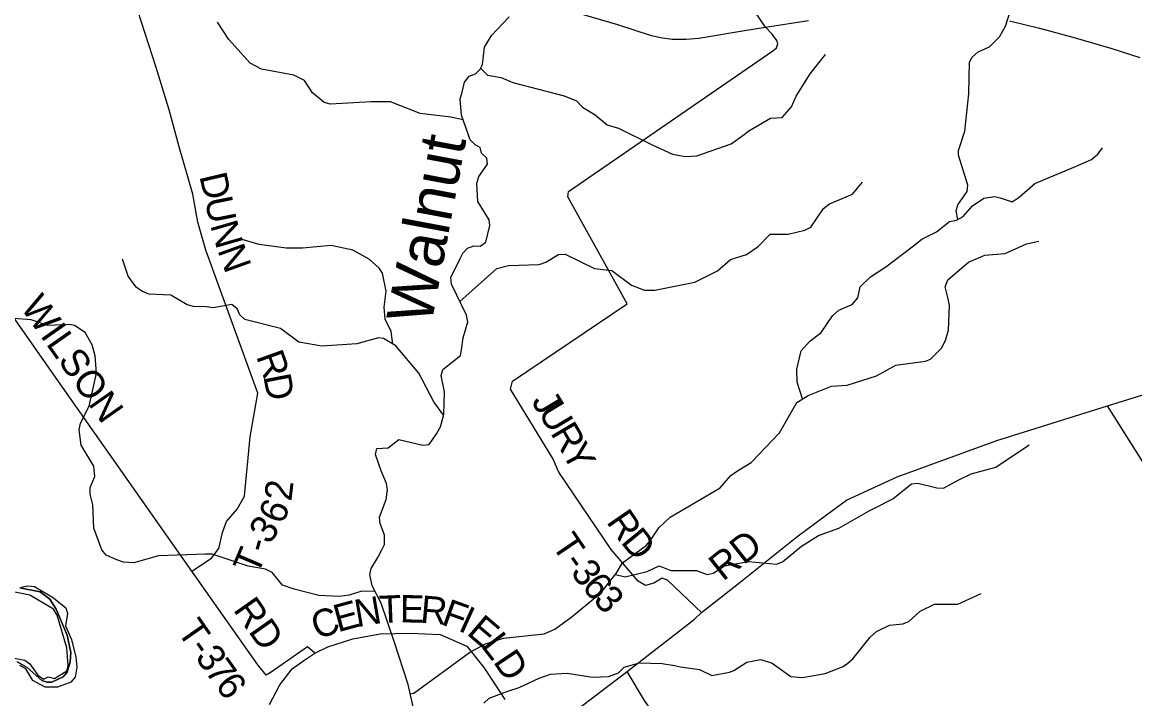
# Model space of a CAD drawing. Extents: x 1525783 to 1900577, y 218250 to 627376.
# Drawn here: x 1690840 to 1703033, y 487300 to 494716 of the extents above; entities that cross this region are included whole.
import ezdxf

# ---------------------------------------------------------------- set-up
doc = ezdxf.new("R2010")
doc.units = 0
for name, color, linetype in [('GM_X_County_Road', 7, 'Continuous'), ('GM_X_County_Road_Text', 7, 'Continuous'), ('GM_X_Major_River', 7, 'Continuous'), ('GM_X_Minor_River', 7, 'Continuous'), ('GM_X_Minor_River_Text', 7, 'Continuous'), ('GM_X_State_Route', 7, 'Continuous'), ('GM_X_Township', 7, 'Continuous'), ('GM_X_Township_Road', 7, 'Continuous'), ('GM_X_Township_Road_Text', 7, 'Continuous')]:
    doc.layers.add(name, color=color, linetype=linetype)

msp = doc.modelspace()

# ---------------------------------------------------------------- linework, layer by layer
at = {"layer": 'GM_X_County_Road'}
for points in [[(1698986, 494662), (1698532, 495331), (1698367, 495544), (1697969, 496129), (1697870, 496278), (1697909, 496656), (1698018, 497188), (1698129, 497589), (1698176, 497815), (1698229, 498078), (1698738, 501020), (1698741, 501038), (1698907, 502121), (1698653, 502642), (1698656, 503177)], [(1696845, 487130), (1696893, 487161), (1697468, 487597), (1698209, 488171), (1698284, 488244), (1698691, 488563), (1699328, 489074), (1699654, 489317), (1699872, 489475), (1700429, 489732), (1701520, 490132), (1702733, 490512), (1703371, 490709), (1704150, 490980), (1704465, 491089), (1704630, 491212), (1704699, 491310), (1704932, 491584), (1705051, 491709), (1705157, 491795), (1705472, 491822), (1706454, 491825), (1707484, 491827)], [(1693551, 487238), (1693662, 487452), (1693798, 487627), (1693925, 487718), (1694047, 487798), (1694189, 487869), (1694463, 487957), (1694761, 488012), (1695092, 488020), (1695420, 488005), (1695711, 487876), (1695898, 487641), (1696020, 487460), (1696129, 487293)]]:
    msp.add_lwpolyline(points, dxfattribs=at)
at = {"layer": 'GM_X_Major_River'}
for points in [[(1690751, 487745), (1690869, 487721), (1690924, 487682), (1691012, 487558), (1691074, 487513), (1691124, 487540), (1691194, 487521), (1691328, 487604), (1691343, 487663), (1691330, 487858), (1691223, 488217), (1691182, 488283), (1690922, 488436), (1690685, 488481)], [(1690833, 488524), (1690901, 488537), (1690975, 488530), (1691181, 488407), (1691316, 488297), (1691335, 488234), (1691315, 488098), (1691381, 487951), (1691428, 487756), (1691437, 487645), (1691421, 487537), (1691374, 487480), (1691225, 487426), (1691093, 487428), (1690956, 487500), (1690878, 487629), (1690812, 487664)]]:
    msp.add_lwpolyline(points, dxfattribs=at)
at = {"layer": 'GM_X_Minor_River'}
for points in [[(1701094, 492554), (1701074, 492648), (1701095, 492716), (1701195, 492859), (1701204, 492929), (1701101, 493260), (1701102, 493310), (1701171, 493523), (1701215, 493930), (1701222, 494280), (1701251, 494334), (1701318, 494391), (1701441, 494448), (1701551, 494557), (1701618, 494672), (1701740, 495063), (1701795, 495129), (1701872, 495182)], [(1695139, 487145), (1695071, 487457), (1694919, 487918), (1694775, 488349), (1694674, 488539), (1694650, 488660), (1694665, 488727), (1694737, 488849), (1694782, 488932), (1694811, 488990), (1694810, 489094), (1694764, 489221), (1694757, 489290), (1694830, 489485), (1694843, 489591), (1694832, 489659), (1694774, 489799), (1694713, 489978), (1694726, 490042), (1694852, 490050), (1694966, 490141), (1695229, 490079), (1695301, 490086), (1695381, 490205), (1695424, 490281), (1695460, 490415), (1695468, 490665), (1695432, 490842), (1695449, 490910), (1695644, 491062), (1695655, 491126), (1695671, 491256), (1695725, 491433), (1695708, 491504), (1695543, 491843), (1695536, 491919), (1695639, 492126), (1695668, 492186), (1695721, 492241), (1695789, 492263), (1695860, 492262), (1695920, 492305), (1695965, 492489), (1695958, 492549), (1695833, 492751), (1695822, 492952), (1695845, 493024), (1695939, 493161), (1695932, 493227), (1695872, 493282), (1695859, 493342), (1695804, 493371), (1695750, 493426), (1695654, 493698), (1695641, 493875), (1695656, 493936), (1695687, 494058), (1695737, 494126), (1695807, 494151), (1695858, 494200), (1695883, 494252), (1695905, 494444), (1695983, 494571), (1696177, 494777)], [(1695673, 493646), (1695536, 493677), (1695202, 493714), (1694875, 493843), (1694665, 493844), (1694218, 493818), (1694148, 493835), (1694022, 493943), (1693935, 494079), (1693818, 494136), (1693463, 494201), (1693337, 494269), (1693105, 494527), (1692980, 494717)], [(1695863, 494211), (1695939, 494137), (1696089, 494109), (1696218, 494057), (1696779, 493909), (1696914, 493855), (1696981, 493786), (1697118, 493700), (1697251, 493590), (1697376, 493556), (1697742, 493372), (1697967, 493271), (1698109, 493243), (1698235, 493253), (1698610, 493382), (1698751, 493485), (1698804, 493524), (1699040, 493665), (1699170, 493671), (1699270, 493788), (1699322, 493906), (1699476, 494152), (1699643, 494362)], [(1699392, 490586), (1699333, 490770), (1699329, 490914), (1699378, 491112), (1699467, 491217), (1699595, 491314), (1699720, 491498), (1699789, 491558), (1699934, 491622), (1699997, 491693), (1700023, 491815), (1700138, 491926), (1700306, 492034), (1700594, 492252), (1700699, 492337), (1700861, 492419), (1701002, 492533), (1701079, 492546), (1701153, 492585), (1701253, 492704), (1701377, 492789), (1701499, 492805), (1701557, 492792), (1701689, 492748), (1701767, 492797), (1701938, 492949), (1702385, 493134), (1702560, 493213), (1702629, 493271), (1702680, 493338)], [(1695635, 491654), (1696042, 492016), (1696171, 492051), (1696505, 492060), (1696578, 492085), (1696719, 492169), (1696790, 492174), (1697110, 492018), (1697302, 491993), (1697518, 491832), (1697659, 491778), (1697773, 491778), (1698211, 491868), (1698459, 491991), (1698601, 492115), (1698776, 492169), (1698906, 492257), (1699038, 492392), (1699234, 492391), (1699417, 492437), (1699483, 492468), (1699623, 492673), (1699687, 492724), (1699941, 492833), (1700049, 492963)], [(1694903, 491187), (1694885, 491327), (1694819, 491462), (1694806, 491592), (1694827, 491767), (1694788, 491964), (1694753, 492020), (1694642, 492120), (1694463, 492217), (1694226, 492270), (1693911, 492240), (1693734, 492241), (1693437, 492281), (1693223, 492340)], [(1695093, 487354), (1695130, 487362), (1695741, 487808), (1695916, 487900), (1696116, 487964), (1696561, 488012), (1696678, 488064), (1696868, 488202), (1697182, 488462), (1697350, 488672), (1697419, 488790), (1697678, 488979), (1697721, 489032), (1697817, 489175), (1697941, 489292), (1698489, 489611), (1698605, 489746), (1698680, 489799), (1698827, 489891), (1699140, 490215), (1699331, 490548), (1699453, 490624), (1699708, 490725), (1699881, 490738), (1700201, 490840), (1700413, 490956), (1700738, 491001), (1700794, 491024), (1700916, 491143), (1700959, 491227), (1700991, 491339), (1701001, 491615), (1700984, 491697), (1700956, 491814), (1700983, 491892), (1701210, 492085), (1701390, 492161), (1701614, 492182), (1701846, 492285), (1701981, 492317)], [(1695458, 490408), (1695350, 490556), (1695188, 490869), (1694936, 491168), (1694799, 491248), (1694746, 491256), (1694506, 491192), (1694123, 491165), (1693870, 491210), (1693670, 491360), (1693279, 491457), (1693225, 491508), (1693194, 491575), (1693137, 491622), (1692932, 491584), (1692858, 491597), (1692716, 491599), (1692648, 491618), (1692469, 491723), (1692229, 491734), (1692152, 491766), (1692088, 491813), (1692002, 491932), (1691940, 492119)], [(1694709, 488474), (1694563, 488480), (1694422, 488436), (1694312, 488422), (1694090, 488433), (1693822, 488501), (1693693, 488544), (1693579, 488682), (1693507, 488721), (1693317, 488754), (1692923, 488884), (1692849, 488885), (1692332, 488866), (1692064, 488790), (1691950, 488797), (1691876, 488822), (1691759, 488872), (1691714, 488933), (1691625, 489171), (1691615, 489425), (1691584, 489542), (1691586, 489614), (1691637, 489736), (1691625, 489848), (1691486, 490081), (1691463, 490249), (1691480, 490319), (1691572, 490507), (1691654, 490868), (1691641, 491059), (1691608, 491178), (1691530, 491313), (1691413, 491391), (1691359, 491404), (1691121, 491393), (1690939, 491454), (1690743, 491468)], [(1697341, 488662), (1697449, 488637), (1697688, 488694), (1697819, 488756), (1697949, 488706), (1698229, 488704), (1698347, 488663), (1698411, 488678), (1698538, 488758), (1698799, 488803), (1699108, 488776), (1699174, 488802), (1699379, 488971), (1699565, 489091), (1699790, 489168), (1700123, 489358), (1700174, 489385), (1700382, 489493), (1700586, 489656), (1700656, 489663), (1700864, 489612), (1700936, 489609), (1701104, 489701), (1701239, 489765), (1701510, 489838), (1701876, 490083)], [(1695899, 487253), (1695956, 487306), (1696161, 487384), (1696286, 487424), (1696506, 487525), (1696629, 487568), (1696811, 487581), (1697089, 487535), (1697267, 487543), (1697374, 487585), (1697437, 487647), (1697604, 487695), (1697854, 487685), (1697988, 487663), (1698054, 487650), (1698264, 487619), (1698397, 487553), (1698590, 487591), (1698640, 487608), (1698780, 487702), (1698934, 487730), (1699060, 487689), (1699262, 487545), (1699392, 487534), (1699641, 487578), (1699838, 487654), (1699889, 487689), (1699942, 487739), (1700133, 487976), (1700202, 488038), (1700346, 488108), (1700492, 488122), (1700557, 488147), (1700682, 488260), (1700838, 488336), (1701092, 488338), (1701350, 488455)]]:
    msp.add_lwpolyline(points, dxfattribs=at)
at = {"layer": 'GM_X_State_Route'}
for points in [[(1696584, 494919), (1697363, 494692), (1697734, 494570), (1697858, 494544), (1697964, 494531), (1698115, 494531), (1698257, 494542), (1698778, 494630), (1698986, 494662), (1699458, 494735)], [(1701659, 494732), (1701989, 494651), (1702353, 494551), (1702782, 494427), (1703090, 494331)]]:
    msp.add_lwpolyline(points, dxfattribs=at)
at = {"layer": 'GM_X_Township'}
for points in [[(1690812, 488514), (1691038, 488470), (1691144, 488393), (1691211, 488280), (1691331, 487996), (1691371, 487805), (1691366, 487703), (1691331, 487591), (1691289, 487539), (1691166, 487482), (1691112, 487481), (1691054, 487501), (1690893, 487641), (1690783, 487706)], [(1690783, 487706), (1690893, 487641), (1691054, 487501), (1691112, 487481), (1691166, 487482), (1691289, 487539), (1691331, 487591), (1691366, 487703), (1691371, 487805), (1691331, 487996), (1691211, 488280), (1691144, 488393), (1691038, 488470), (1690812, 488514)]]:
    msp.add_lwpolyline(points, dxfattribs=at)
at = {"layer": 'GM_X_Township_Road'}
for points in [[(1694047, 487798), (1693966, 487870), (1693569, 487592), (1693512, 487559), (1693421, 487670), (1692697, 488700), (1691188, 490849), (1689885, 492708), (1688835, 494210), (1687704, 495892), (1687730, 495986), (1687757, 496021), (1687787, 496067), (1687836, 496151), (1687875, 496231), (1687892, 496309), (1687891, 496377), (1687862, 496495), (1687828, 496599), (1687819, 496668)], [(1692697, 488700), (1692913, 488840), (1692994, 488947), (1693036, 489122), (1693079, 489244), (1693196, 489377), (1693276, 489522), (1693339, 490172), (1693400, 490524), (1693423, 490649), (1692852, 492216), (1692765, 492523), (1692711, 492833), (1692561, 493350), (1692450, 493756), (1692307, 494218), (1691987, 495216), (1691848, 495805), (1691805, 496067)], [(1698284, 488244), (1697912, 488601), (1697855, 488623), (1697761, 488567), (1697672, 488541), (1697591, 488587), (1697293, 488936), (1696720, 489784), (1696655, 489933), (1696190, 490694), (1696212, 490780), (1697468, 491629), (1696819, 492803), (1696828, 492859), (1699068, 494402), (1699106, 494437), (1699120, 494481), (1699110, 494517), (1699059, 494584), (1698986, 494662)], [(1703942, 487375), (1703938, 487382), (1703321, 488397), (1703682, 488691), (1703772, 488765), (1703784, 488849), (1702733, 490512)], [(1699036, 485244), (1698219, 486483), (1697661, 487282), (1697468, 487597)]]:
    msp.add_lwpolyline(points, dxfattribs=at)

# ---------------------------------------------------------------- texts
at = {"layer": 'GM_X_County_Road_Text'}
for s, rotation, p in [('RD', 38.3524, (1698519, 488581)), ('T', 2.4006, (1694758, 488128)), ('E', 359.2628, (1694978, 488137)), ('E', 15.186, (1694299, 488027)), ('N', 9.7252, (1694508, 488084)), ('R', 354.9155, (1695196, 488135)), ('F', 340.3404, (1695422, 488117)), ('C', 20.3089, (1694074, 487944)), ('I', 335.4217, (1695606, 488052)), ('E', 319.6841, (1695700, 488012)), ('L', 307.7408, (1695860, 487879)), ('D', 303.9487, (1695994, 487706))]:
    msp.add_text(s, height=300, rotation=rotation, dxfattribs=at).set_placement(p)
at = {"layer": 'GM_X_Minor_River_Text'}
msp.add_text('Walnut', height=500, rotation=79.3537, dxfattribs=at).set_placement((1695321, 491383))
at = {"layer": 'GM_X_Township_Road_Text'}
for s, rotation, p in [('D', 283.3701, (1692779, 493030)), ('U', 281.3557, (1692840, 492776)), ('N', 286.0244, (1692898, 492492)), ('N', 289.7887, (1692977, 492218)), ('WILSON', 305.1071, (1690813, 491592)), ('R', 289.594, (1693401, 491055)), ('D', 280.8363, (1693481, 490834)), ('J', 301.1641, (1696414, 490560)), ('U', 301.1493, (1696487, 490440)), ('R', 300.5461, (1696623, 490215)), ('Y', 297.8994, (1696747, 490006)), ('2', 83.3451, (1693789, 489458)), ('6', 67.4117, (1693695, 489200)), ('3', 52.6919, (1693541, 488980)), ('R', 304.6189, (1697235, 489239)), ('D', 309.4036, (1697391, 489015)), ('T', 304.1501, (1696634, 488985)), ('T', 66.883, (1693418, 488644)), ('-', 73.818, (1693520, 488888)), ('-', 305.181, (1696763, 488794)), ('3', 307.2623, (1696841, 488684)), ('6', 310.0818, (1696963, 488524)), ('3', 311.3, (1697087, 488378)), ('RD', 305.1941, (1693145, 488275)), ('T', 304.8895, (1692529, 488041)), ('-', 304.9151, (1692657, 487857)), ('3', 304.9958, (1692728, 487756)), ('7', 305.3136, (1692835, 487603)), ('6', 306.5811, (1692946, 487446))]:
    msp.add_text(s, height=300, rotation=rotation, dxfattribs=at).set_placement(p)

doc.saveas('drawing.dxf')
